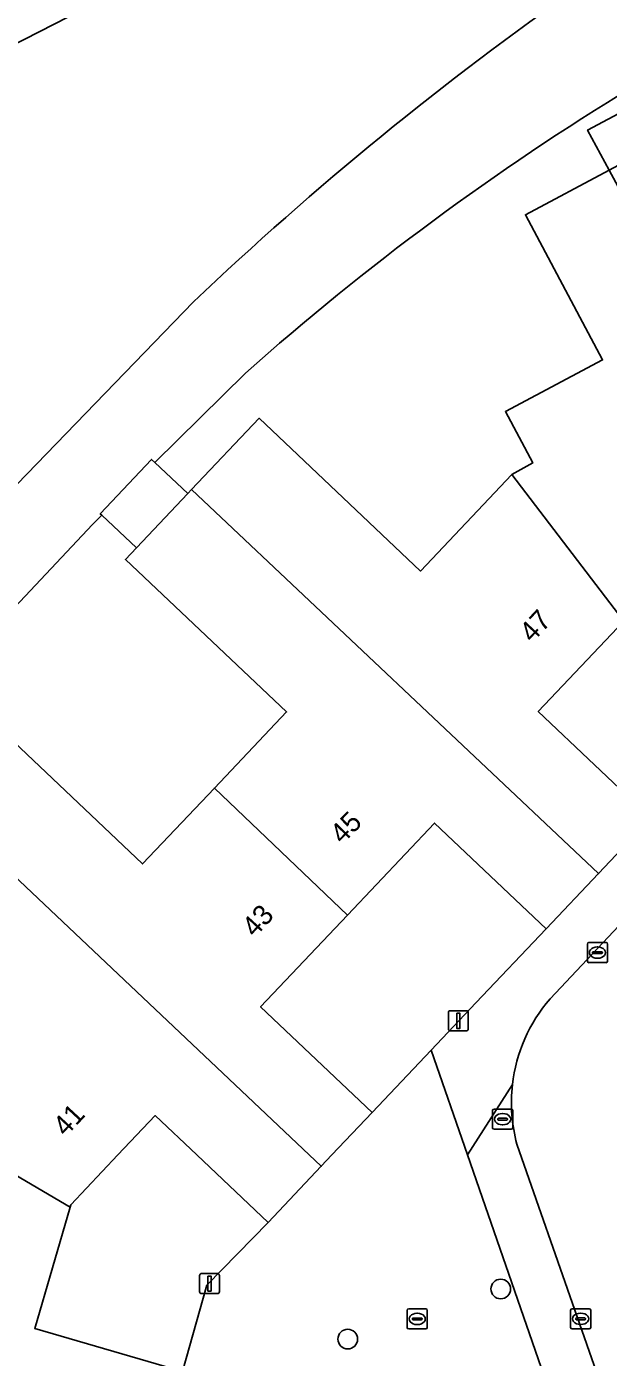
# Model space of a CAD drawing. Extents: x 158472 to 159562, y 388525 to 389606.
# Drawn here: x 158856.4 to 158885.3, y 389239.9 to 389306 of the extents above; entities that cross this region are included whole.
import ezdxf

# ---------------------------------------------------------------- set-up
doc = ezdxf.new("R2010")
doc.units = 0
for name, color, linetype in [('IMGEO_Boom', 7, 'Continuous'), ('IMGEO_Erf', 7, 'Continuous'), ('IMGEO_Groenvoorziening', 7, 'Continuous'), ('IMGEO_Kolk', 7, 'Continuous'), ('IMGEO_Lichtmast', 7, 'Continuous'), ('IMGEO_Loofbos', 7, 'Continuous'), ('IMGEO_Pand', 7, 'Continuous'), ('IMGEO_Pand_nummerreeks', 7, 'Continuous'), ('IMGEO_Rijbaan_lokaal_open', 7, 'Continuous'), ('IMGEO_Rioolput', 7, 'Continuous'), ('IMGEO_Voetpad_open', 7, 'Continuous')]:
    doc.layers.add(name, color=color, linetype=linetype)

msp = doc.modelspace()

# ---------------------------------------------------------------- linework, layer by layer
at = {"layer": 'IMGEO_Boom'}
for centre in [(158879.972, 389243.345), (158872.373, 389240.854)]:
    msp.add_circle(centre, 0.489, dxfattribs=at)
at = {"layer": 'IMGEO_Erf'}
msp.add_lwpolyline([(158867.292, 389288.833), (158862.796, 389284.384), (158864.426, 389282.847), (158864.615, 389283.046), (158867.965, 389286.585), (158875.981, 389278.997), (158880.516, 389283.787), (158881.556, 389284.366), (158880.199, 389286.915), (158885.03, 389289.487), (158881.194, 389296.693), (158885.357, 389298.909), (158884.283, 389300.899), (158888.631, 389303.214), (158889.694, 389301.218), (158894.858, 389291.517), (158899.435, 389293.954), (158904.001, 389296.385), (158898.802, 389306.151)], dxfattribs=at)
for points in [[(158861.33, 389279.576), (158861.871, 389280.148), (158860.153, 389281.769), (158859.696, 389281.316), (158851.454, 389272.556), (158853.151, 389270.949), (158854.176, 389272.032), (158862.184, 389264.451), (158865.751, 389268.22), (158869.331, 389272.001)], [(158895.209, 389272.73), (158891.621, 389279.469), (158886.082, 389276.509), (158881.83, 389272.017), (158887.423, 389266.722), (158890.789, 389270.383)], [(158882.228, 389261.234), (158876.683, 389266.483), (158872.354, 389261.91), (158868.045, 389257.359), (158873.585, 389252.115), (158876.516, 389255.207), (158878.736, 389257.55)], [(158868.411, 389246.649), (158864.871, 389250), (158862.808, 389251.953), (158860.959, 389250), (158858.62, 389247.53), (158858.584, 389247.406), (158856.828, 389241.384), (158864.158, 389239.247), (158865.369, 389243.528)]]:
    msp.add_lwpolyline(points, close=True, dxfattribs=at)
msp.add_arc((158954.545, 389190.81), 131.231, 121.20954, 131.67318, dxfattribs=at)
at = {"layer": 'IMGEO_Groenvoorziening'}
for points in [[(158851.882, 389303.138), (158863.655, 389309.163), (158874.967, 389315.653), (158888.854, 389322.552), (158894.727, 389324.839), (158902.145, 389327.417), (158914.309, 389332.025), (158919.255, 389333.761), (158942.507, 389341.182), (158950.986, 389344.242), (158965.979, 389349.979), (158987.843, 389359.069), (159000, 389363.478), (159009.887, 389367.064)], [(158864.705, 389292.361), (158842.78, 389269.713)], [(158844.575, 389265.244), (158849.168, 389270.125), (158848.788, 389270.485), (158851.082, 389272.908), (158851.454, 389272.556), (158859.696, 389281.316), (158860.153, 389281.769), (158860.08, 389281.838), (158862.63, 389284.541), (158862.796, 389284.384), (158867.292, 389288.833)]]:
    msp.add_lwpolyline(points, dxfattribs=at)
for centre, radius, start, end in [((158977.276, 389174.104), 163.27, 124.86492, 133.5889), ((158954.545, 389190.81), 131.231, 121.20954, 131.67318)]:
    msp.add_arc(centre, radius, start, end, dxfattribs=at)
at = {"layer": 'IMGEO_Kolk'}
for p, q in [((158884.272, 389259.625), (158884.272, 389260.477)), ((158884.347, 389260.551), (158885.199, 389260.551)), ((158884.531, 389260.045), (158884.531, 389260.057)), ((158884.969, 389260.008), (158884.571, 389260.008)), ((158884.574, 389260.094), (158884.972, 389260.094)), ((158884.76, 389260.331), (158884.785, 389260.331)), ((158885.015, 389260.057), (158885.015, 389260.045)), ((158885.273, 389260.477), (158885.273, 389259.625)), ((158885.199, 389259.551), (158884.347, 389259.551)), ((158884.783, 389259.771), (158884.758, 389259.771)), ((158875.321, 389241.433), (158875.321, 389242.285)), ((158875.396, 389242.359), (158876.248, 389242.359)), ((158876.322, 389242.285), (158876.322, 389241.433)), ((158883.436, 389241.437), (158883.436, 389242.289)), ((158883.511, 389242.363), (158884.363, 389242.363)), ((158884.437, 389242.289), (158884.437, 389241.437)), ((158875.58, 389241.853), (158875.58, 389241.865)), ((158876.018, 389241.816), (158875.62, 389241.816)), ((158875.623, 389241.902), (158876.021, 389241.902)), ((158875.832, 389241.579), (158875.807, 389241.579)), ((158875.809, 389242.139), (158875.834, 389242.139)), ((158876.064, 389241.865), (158876.064, 389241.853)), ((158883.695, 389241.857), (158883.695, 389241.869)), ((158884.133, 389241.82), (158883.735, 389241.82)), ((158883.738, 389241.906), (158884.136, 389241.906)), ((158883.947, 389241.583), (158883.922, 389241.583)), ((158883.924, 389242.143), (158883.949, 389242.143)), ((158884.179, 389241.869), (158884.179, 389241.857)), ((158876.248, 389241.359), (158875.396, 389241.359)), ((158884.363, 389241.363), (158883.511, 389241.363))]:
    msp.add_line(p, q, dxfattribs=at)
for points in [[(158884.272, 389259.625), (158884.272, 389260.477)], [(158884.347, 389260.551), (158885.199, 389260.551)], [(158885.273, 389260.477), (158885.273, 389259.625)], [(158885.199, 389259.551), (158884.347, 389259.551)], [(158875.321, 389241.433), (158875.321, 389242.285)], [(158875.396, 389242.359), (158876.248, 389242.359)], [(158876.322, 389242.285), (158876.322, 389241.433)], [(158883.436, 389241.437), (158883.436, 389242.289)], [(158883.511, 389242.363), (158884.363, 389242.363)], [(158884.437, 389242.289), (158884.437, 389241.437)], [(158876.248, 389241.359), (158875.396, 389241.359)], [(158884.363, 389241.363), (158883.511, 389241.363)]]:
    msp.add_lwpolyline(points, dxfattribs=at)
for centre, radius, start, end in [((158884.349, 389260.475), 0.0765, 91.55205, 178.44795), ((158884.349, 389260.475), 0.0765, 91.55205, 178.44795), ((158884.571, 389260.054), 0.0403, 85.87752, 175.75265), ((158884.568, 389260.044), 0.0366, 178.93798, 274.71019), ((158884.972, 389260.051), 0.043, 264.86636, 352.45326), ((158884.976, 389260.056), 0.0386, 1.73085, 96.63898), ((158885.197, 389260.475), 0.0765, 1.55205, 88.44795), ((158885.197, 389260.475), 0.0765, 1.55205, 88.44795), ((158884.349, 389259.627), 0.0765, 181.55205, 268.44795), ((158884.349, 389259.627), 0.0765, 181.55205, 268.44795), ((158885.197, 389259.627), 0.0765, 271.55205, 358.44795), ((158885.197, 389259.627), 0.0765, 271.55205, 358.44795), ((158875.398, 389242.283), 0.0765, 91.55205, 178.44795), ((158875.398, 389242.283), 0.0765, 91.55205, 178.44795), ((158876.246, 389242.283), 0.0765, 1.55205, 88.44795), ((158876.246, 389242.283), 0.0765, 1.55205, 88.44795), ((158883.513, 389242.287), 0.0765, 91.55205, 178.44795), ((158883.513, 389242.287), 0.0765, 91.55205, 178.44795), ((158884.361, 389242.287), 0.0765, 1.55205, 88.44795), ((158884.361, 389242.287), 0.0765, 1.55205, 88.44795), ((158875.62, 389241.862), 0.0403, 85.87752, 175.75265), ((158875.617, 389241.852), 0.0366, 178.93798, 274.71019), ((158876.021, 389241.859), 0.043, 264.86636, 352.45326), ((158876.025, 389241.864), 0.0386, 1.73085, 96.63898), ((158883.735, 389241.866), 0.0403, 85.87752, 175.75265), ((158883.732, 389241.856), 0.0366, 178.93798, 274.71019), ((158884.136, 389241.863), 0.043, 264.86636, 352.45326), ((158884.14, 389241.868), 0.0386, 1.73085, 96.63898), ((158875.398, 389241.435), 0.0765, 181.55205, 268.44795), ((158875.398, 389241.435), 0.0765, 181.55205, 268.44795), ((158876.246, 389241.435), 0.0765, 271.55205, 358.44795), ((158876.246, 389241.435), 0.0765, 271.55205, 358.44795), ((158883.513, 389241.439), 0.0765, 181.55205, 268.44795), ((158883.513, 389241.439), 0.0765, 181.55205, 268.44795), ((158884.361, 389241.439), 0.0765, 271.55205, 358.44795), ((158884.361, 389241.439), 0.0765, 271.55205, 358.44795)]:
    msp.add_arc(centre, radius, start, end, dxfattribs=at)
for centre, major_axis, ratio, start_param, end_param in [((158884.759, 389260.051), (-0.387, 0.002), 0.722429, 4.712389, 7.853982), ((158884.784, 389260.051), (-0.39, 0.002), 0.717154, 1.570796, 4.712389), ((158875.808, 389241.859), (-0.387, 0.002), 0.722429, 4.712389, 7.853982), ((158875.833, 389241.859), (-0.39, 0.002), 0.717154, 1.570796, 4.712389), ((158883.923, 389241.863), (-0.387, 0.002), 0.722429, 4.712389, 7.853982), ((158883.948, 389241.863), (-0.39, 0.002), 0.717154, 1.570796, 4.712389)]:
    msp.add_ellipse(centre, major_axis=major_axis, ratio=ratio, start_param=start_param, end_param=end_param, dxfattribs=at)
at = {"layer": 'IMGEO_Lichtmast'}
for p, q in [((158877.368, 389256.264), (158877.368, 389257.064)), ((158877.368, 389257.064), (158877.368, 389256.264)), ((158877.468, 389257.164), (158878.258, 389257.164)), ((158878.258, 389257.164), (158877.468, 389257.164)), ((158878.358, 389257.064), (158878.358, 389256.264)), ((158878.358, 389256.264), (158878.358, 389257.064)), ((158878.258, 389256.164), (158877.468, 389256.164)), ((158877.468, 389256.164), (158878.258, 389256.164)), ((158865.009, 389243.214), (158865.009, 389244.014)), ((158865.009, 389244.014), (158865.009, 389243.214)), ((158865.109, 389244.114), (158865.899, 389244.114)), ((158865.899, 389244.114), (158865.109, 389244.114)), ((158865.999, 389244.014), (158865.999, 389243.214)), ((158865.999, 389243.214), (158865.999, 389244.014)), ((158865.899, 389243.114), (158865.109, 389243.114)), ((158865.109, 389243.114), (158865.899, 389243.114))]:
    msp.add_line(p, q, dxfattribs=at)
for points in [[(158877.788, 389257.039), (158877.938, 389257.039), (158877.938, 389256.289), (158877.788, 389256.289), (158877.788, 389257.039)], [(158865.429, 389243.989), (158865.579, 389243.989), (158865.579, 389243.239), (158865.429, 389243.239), (158865.429, 389243.989)]]:
    msp.add_lwpolyline(points, dxfattribs=at)
for centre, start, end in [((158877.468, 389257.064), 90, 180), ((158877.468, 389257.064), 90, 180), ((158878.258, 389257.064), 0, 90), ((158878.258, 389257.064), 360, 90), ((158877.468, 389256.264), 180, 270), ((158877.468, 389256.264), 180, 270), ((158878.258, 389256.264), 270, 0), ((158878.258, 389256.264), 270, 0), ((158865.109, 389244.014), 90, 180), ((158865.109, 389244.014), 90, 180), ((158865.899, 389244.014), 0, 90), ((158865.899, 389244.014), 360, 90), ((158865.109, 389243.214), 180, 270), ((158865.109, 389243.214), 180, 270), ((158865.899, 389243.214), 270, 0), ((158865.899, 389243.214), 270, 0)]:
    msp.add_arc(centre, 0.1, start, end, dxfattribs=at)
at = {"layer": 'IMGEO_Loofbos'}
for points in [[(159093.539, 389350.953), (159086.167, 389354.825), (159059.043, 389368.518), (159055.561, 389369.729), (159048.984, 389371.162), (159044.965, 389371.862), (159040.086, 389372.228), (159031.209, 389372.589), (159028.861, 389372.505), (159026.035, 389372.176), (159009.887, 389367.064), (159000, 389363.478), (158987.843, 389359.069), (158965.979, 389349.979), (158950.986, 389344.242), (158942.507, 389341.182), (158919.255, 389333.761), (158914.309, 389332.025), (158902.145, 389327.417), (158894.727, 389324.839), (158888.854, 389322.552), (158874.967, 389315.653), (158863.655, 389309.163), (158851.882, 389303.138)], [(158842.78, 389269.713), (158864.705, 389292.361)]]:
    msp.add_lwpolyline(points, dxfattribs=at)
msp.add_arc((158977.276, 389174.104), 163.27, 124.86492, 133.5889, dxfattribs=at)
at = {"layer": 'IMGEO_Pand'}
for points in [[(158889.694, 389301.218), (158888.631, 389303.214), (158884.283, 389300.899), (158885.357, 389298.909)], [(158885.357, 389298.909), (158881.194, 389296.693), (158885.03, 389289.487), (158880.199, 389286.915), (158881.556, 389284.366), (158880.516, 389283.787), (158886.082, 389276.509), (158891.621, 389279.469), (158895.209, 389272.73), (158898.532, 389274.499)], [(158880.516, 389283.787), (158875.981, 389278.997), (158867.965, 389286.585), (158864.615, 389283.046), (158884.825, 389263.978), (158887.423, 389266.722), (158881.83, 389272.017), (158886.082, 389276.509)], [(158864.426, 389282.847), (158862.796, 389284.384), (158862.63, 389284.541), (158860.08, 389281.838), (158860.153, 389281.769), (158861.871, 389280.148)], [(158864.615, 389283.046), (158864.426, 389282.847), (158861.871, 389280.148), (158861.33, 389279.576), (158869.331, 389272.001), (158865.751, 389268.22), (158872.354, 389261.91), (158876.683, 389266.483), (158882.228, 389261.234), (158884.825, 389263.978)], [(158865.751, 389268.22), (158862.184, 389264.451), (158854.176, 389272.032), (158853.151, 389270.949), (158850.856, 389268.526), (158870.46, 389250), (158871.053, 389249.44), (158871.583, 389250), (158873.585, 389252.115), (158868.045, 389257.359), (158872.354, 389261.91)], [(158850.856, 389268.526), (158847.54, 389265.023), (158844.233, 389261.53), (158842.044, 389257.68), (158844.667, 389256.188), (158848.162, 389261.339), (158847.632, 389261.818), (158849.17, 389263.48), (158855.565, 389257.425), (158850.559, 389252.102), (158854.151, 389250), (158858.584, 389247.406), (158858.62, 389247.53), (158860.959, 389250), (158862.808, 389251.953), (158864.871, 389250), (158868.411, 389246.649), (158871.053, 389249.44), (158870.46, 389250)], [(158863.137, 389235.745), (158864.158, 389239.247), (158856.828, 389241.384), (158858.584, 389247.406), (158854.151, 389250), (158850.559, 389252.102), (158849.947, 389250), (158848.518, 389245.103), (158837.864, 389248.209), (158836.533, 389243.644)]]:
    msp.add_lwpolyline(points, close=True, dxfattribs=at)
at = {"layer": 'IMGEO_Rijbaan_lokaal_open'}
for points in [[(158924.871, 389283.278), (158910.996, 389278.273), (158909.359, 389277.425), (158907.505, 389276.438), (158894.217, 389269.274), (158892.125, 389268.062), (158882.421, 389257.753)], [(158880.772, 389250.541), (158889.758, 389224.809), (158890.752, 389221.951), (158891, 389221.213), (158892.656, 389216.541), (158892.956, 389215.694), (158893.199, 389215.033), (158897.583, 389216.519), (158893.787, 389227.329), (158892.828, 389230.16), (158886.78, 389247.717), (158885.939, 389250.158)]]:
    msp.add_lwpolyline(points, dxfattribs=at)
for centre, radius, start, end in [((158888.382, 389252.594), 7.884, 139.12602, 173.45164), ((158888.37, 389252.597), 7.871, 173.46132, 195.14015)]:
    msp.add_arc(centre, radius, start, end, dxfattribs=at)
at = {"layer": 'IMGEO_Rioolput'}
for p, q in [((158879.561, 389251.352), (158879.561, 389252.204)), ((158879.636, 389252.278), (158880.488, 389252.278)), ((158880.562, 389252.204), (158880.562, 389251.352)), ((158879.82, 389251.772), (158879.82, 389251.784)), ((158880.258, 389251.735), (158879.86, 389251.735)), ((158879.863, 389251.821), (158880.261, 389251.821)), ((158880.072, 389251.498), (158880.047, 389251.498)), ((158880.049, 389252.058), (158880.074, 389252.058)), ((158880.304, 389251.784), (158880.304, 389251.772)), ((158880.488, 389251.278), (158879.636, 389251.278))]:
    msp.add_line(p, q, dxfattribs=at)
for points in [[(158879.561, 389251.352), (158879.561, 389252.204)], [(158879.636, 389252.278), (158880.488, 389252.278)], [(158880.562, 389252.204), (158880.562, 389251.352)], [(158880.488, 389251.278), (158879.636, 389251.278)]]:
    msp.add_lwpolyline(points, dxfattribs=at)
for centre, radius, start, end in [((158879.638, 389252.202), 0.0765, 91.55205, 178.44795), ((158879.638, 389252.202), 0.0765, 91.55205, 178.44795), ((158880.486, 389252.202), 0.0765, 1.55205, 88.44795), ((158880.486, 389252.202), 0.0765, 1.55205, 88.44795), ((158879.86, 389251.781), 0.0403, 85.87752, 175.75265), ((158879.857, 389251.771), 0.0366, 178.93798, 274.71019), ((158880.261, 389251.778), 0.043, 264.86636, 352.45326), ((158880.265, 389251.783), 0.0386, 1.73085, 96.63898), ((158879.638, 389251.354), 0.0765, 181.55205, 268.44795), ((158879.638, 389251.354), 0.0765, 181.55205, 268.44795), ((158880.486, 389251.354), 0.0765, 271.55205, 358.44795), ((158880.486, 389251.354), 0.0765, 271.55205, 358.44795)]:
    msp.add_arc(centre, radius, start, end, dxfattribs=at)
for centre, major_axis, ratio, start_param, end_param in [((158880.048, 389251.778), (-0.387, 0.002), 0.722429, 4.712389, 7.853982), ((158880.073, 389251.778), (-0.39, 0.002), 0.717154, 1.570796, 4.712389)]:
    msp.add_ellipse(centre, major_axis=major_axis, ratio=ratio, start_param=start_param, end_param=end_param, dxfattribs=at)
at = {"layer": 'IMGEO_Voetpad_open'}
for points in [[(158923.924, 389304.259), (158923.12, 389305.494), (158922.023, 389304.78), (158922.854, 389303.503), (158930.594, 389291.569), (158925.138, 389288.626), (158919.495, 389285.7), (158916.15, 389283.919), (158912.849, 389282.162), (158901.831, 389276.255), (158898.532, 389274.499), (158895.209, 389272.73), (158890.789, 389270.383), (158887.423, 389266.722), (158884.825, 389263.978), (158882.228, 389261.234), (158878.736, 389257.55), (158876.516, 389255.207), (158878.32, 389250), (158880.55, 389253.493)], [(158882.421, 389257.753), (158892.125, 389268.062), (158891.182, 389268.993), (158891.641, 389269.449), (158893.573, 389270.462), (158894.217, 389269.274), (158907.505, 389276.438), (158906.885, 389277.607), (158908.743, 389278.578), (158909.359, 389277.425), (158910.996, 389278.273), (158924.871, 389283.278)], [(158880.55, 389253.493), (158878.32, 389250), (158887.108, 389224.631), (158889.681, 389217.484), (158892.673, 389208.879), (158896.19, 389198.698), (158897.444, 389195.09), (158901.583, 389183.299), (158902.803, 389179.791), (158904.06, 389176.175), (158906.091, 389170.229), (158907.888, 389165.137), (158908.797, 389162.559), (158912.488, 389168.774)], [(158889.758, 389224.809), (158880.772, 389250.541)]]:
    msp.add_lwpolyline(points, dxfattribs=at)
msp.add_lwpolyline([(158873.585, 389252.115), (158871.583, 389250), (158871.053, 389249.44), (158868.411, 389246.649), (158865.369, 389243.528), (158864.158, 389239.247), (158863.137, 389235.745), (158862.061, 389232.055), (158858.872, 389221.561), (158856.573, 389220.673), (158857.825, 389217.123), (158858.647, 389214.731), (158862.242, 389215.981), (158874.023, 389220.127), (158877.525, 389221.345), (158881.139, 389222.601), (158887.108, 389224.631), (158878.32, 389250), (158876.516, 389255.207)], close=True, dxfattribs=at)
for centre, radius, start, end in [((158888.382, 389252.594), 7.884, 139.12602, 173.45164), ((158888.37, 389252.597), 7.871, 173.46132, 195.14015)]:
    msp.add_arc(centre, radius, start, end, dxfattribs=at)

# ---------------------------------------------------------------- texts
at = {"layer": 'IMGEO_Pand_nummerreeks'}
for s, rotation, p in [('47', 47.04798, (158881.532, 389275.396)), ('45', 45.7736, (158872.104, 389265.391)), ('43', 47.36642, (158867.754, 389260.764)), ('41', 47.10859, (158858.364, 389250.872))]:
    msp.add_text(s, height=1, rotation=rotation, dxfattribs=at).set_placement(p)

doc.saveas('drawing.dxf')
